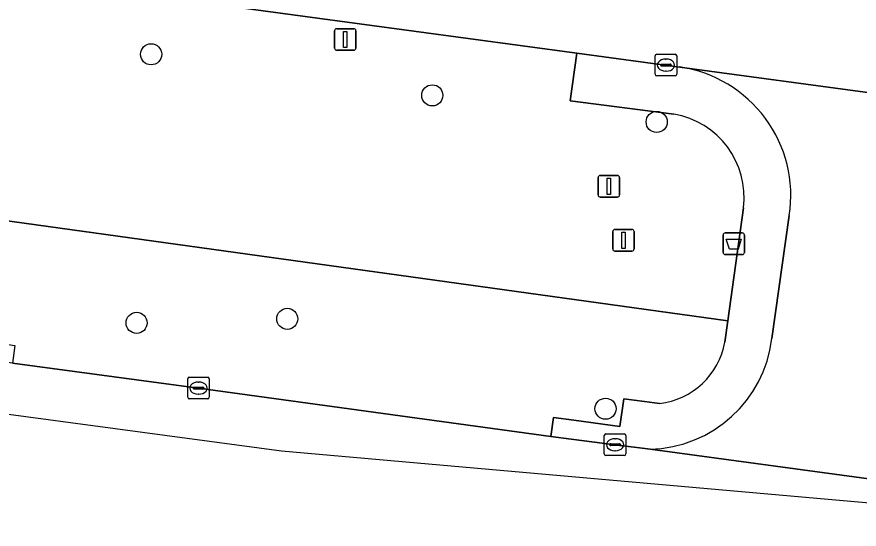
# Model space of a CAD drawing. Extents: x 161692 to 162379, y 380760 to 381678.
# Drawn here: x 162009.98 to 162049.01, y 380779.14 to 380802.88 of the extents above; entities that cross this region are included whole.
import ezdxf

# ---------------------------------------------------------------- set-up
doc = ezdxf.new("R2010")
doc.units = 0
for name, color, linetype in [('IMGEO_Afvalbak', 7, 'Continuous'), ('IMGEO_Berm_groen', 7, 'Continuous'), ('IMGEO_Boom', 7, 'Continuous'), ('IMGEO_Kolk', 7, 'Continuous'), ('IMGEO_Rijbaan_lokaal_gesloten', 7, 'Continuous'), ('IMGEO_Rijbaan_lokaal_open', 7, 'Continuous'), ('IMGEO_Verkeersbordpaal', 7, 'Continuous'), ('IMGEO_Vlaggenmast', 7, 'Continuous'), ('IMGEO_Voetpad_open', 7, 'Continuous')]:
    doc.layers.add(name, color=color, linetype=linetype)

msp = doc.modelspace()

# ---------------------------------------------------------------- linework, layer by layer
at = {"layer": 'IMGEO_Afvalbak'}
for p, q in [((162042.706, 380791.965), (162042.706, 380792.765)), ((162042.706, 380792.765), (162042.706, 380791.965)), ((162042.806, 380792.865), (162043.596, 380792.865)), ((162043.596, 380792.865), (162042.806, 380792.865)), ((162043.696, 380792.765), (162043.696, 380791.965)), ((162043.696, 380791.965), (162043.696, 380792.765)), ((162043.596, 380791.865), (162042.806, 380791.865)), ((162042.806, 380791.865), (162043.596, 380791.865))]:
    msp.add_line(p, q, dxfattribs=at)
msp.add_lwpolyline([(162042.849, 380792.579), (162043.553, 380792.579), (162043.404, 380792.109), (162042.998, 380792.109), (162042.849, 380792.579)], dxfattribs=at)
for centre, start, end in [((162042.806, 380792.765), 90, 180), ((162042.806, 380792.765), 90, 180), ((162043.596, 380792.765), 0, 90), ((162043.596, 380792.765), 360, 90), ((162042.806, 380791.965), 180, 270), ((162042.806, 380791.965), 180, 270), ((162043.596, 380791.965), 270, 0), ((162043.596, 380791.965), 270, 0)]:
    msp.add_arc(centre, 0.1, start, end, dxfattribs=at)
at = {"layer": 'IMGEO_Berm_groen'}
for points in [[(162040.423, 380798.373), (162035.618, 380798.98), (162035.924, 380801.201), (162000.665, 380805.971), (162000.388, 380803.799), (161998.295, 380804.077), (161998.17, 380803.296), (161970.596, 380807.038)], [(162005.619, 380790.206), (162005.959, 380793.923), (162042.929, 380788.793), (162043.649, 380794.03)], [(162042.793, 380787.806), (162042.929, 380788.793), (162005.959, 380793.923), (162005.619, 380790.206)], [(162005.906, 380789.91), (162006.873, 380788.479), (162007.116, 380788.236), (162007.416, 380788.074), (162007.654, 380787.992), (162007.916, 380787.941), (162009.877, 380787.648), (162009.782, 380786.834), (162018.39, 380785.673), (162034.725, 380783.435), (162034.844, 380784.31), (162035.785, 380784.182), (162037.925, 380783.892), (162038.1, 380785.181), (162039.071, 380785.049), (162039.764, 380784.955)]]:
    msp.add_lwpolyline(points, dxfattribs=at)
for centre, radius, start, end in [((162039.768, 380794.517), 3.912, 352.8526, 80.3576), ((162039.338, 380788.442), 3.513, 276.9585, 349.5736)]:
    msp.add_arc(centre, radius, start, end, dxfattribs=at)
at = {"layer": 'IMGEO_Boom'}
for centre in [(162016.199, 380801.145), (162029.229, 380799.24), (162039.631, 380798.01), (162022.508, 380788.886), (162015.525, 380788.697), (162037.26, 380784.718)]:
    msp.add_circle(centre, 0.489, dxfattribs=at)
at = {"layer": 'IMGEO_Kolk'}
for p, q in [((162039.633, 380801.144), (162040.485, 380801.144)), ((162039.558, 380800.218), (162039.558, 380801.07)), ((162039.86, 380800.687), (162040.258, 380800.687)), ((162040.046, 380800.924), (162040.071, 380800.924)), ((162040.559, 380801.07), (162040.559, 380800.218)), ((162039.817, 380800.638), (162039.817, 380800.65)), ((162040.255, 380800.601), (162039.857, 380800.601)), ((162040.069, 380800.364), (162040.044, 380800.364)), ((162040.301, 380800.65), (162040.301, 380800.638)), ((162040.485, 380800.144), (162039.633, 380800.144)), ((162017.894, 380785.248), (162017.894, 380786.1)), ((162017.969, 380786.174), (162018.821, 380786.174)), ((162018.382, 380785.954), (162018.407, 380785.954)), ((162018.895, 380786.1), (162018.895, 380785.248)), ((162018.153, 380785.668), (162018.153, 380785.68)), ((162018.591, 380785.631), (162018.193, 380785.631)), ((162018.196, 380785.717), (162018.594, 380785.717)), ((162018.637, 380785.68), (162018.637, 380785.668)), ((162018.821, 380785.174), (162017.969, 380785.174)), ((162018.405, 380785.394), (162018.38, 380785.394)), ((162037.278, 380783.55), (162038.13, 380783.55)), ((162037.203, 380782.624), (162037.203, 380783.476)), ((162037.691, 380783.33), (162037.716, 380783.33)), ((162038.204, 380783.476), (162038.204, 380782.624)), ((162037.462, 380783.044), (162037.462, 380783.056)), ((162037.9, 380783.007), (162037.502, 380783.007)), ((162037.505, 380783.093), (162037.903, 380783.093)), ((162037.714, 380782.77), (162037.689, 380782.77)), ((162037.946, 380783.056), (162037.946, 380783.044)), ((162038.13, 380782.55), (162037.278, 380782.55))]:
    msp.add_line(p, q, dxfattribs=at)
for points in [[(162039.633, 380801.144), (162040.485, 380801.144)], [(162039.558, 380800.218), (162039.558, 380801.07)], [(162040.559, 380801.07), (162040.559, 380800.218)], [(162040.485, 380800.144), (162039.633, 380800.144)], [(162017.894, 380785.248), (162017.894, 380786.1)], [(162017.969, 380786.174), (162018.821, 380786.174)], [(162018.895, 380786.1), (162018.895, 380785.248)], [(162018.821, 380785.174), (162017.969, 380785.174)], [(162037.278, 380783.55), (162038.13, 380783.55)], [(162037.203, 380782.624), (162037.203, 380783.476)], [(162038.204, 380783.476), (162038.204, 380782.624)], [(162038.13, 380782.55), (162037.278, 380782.55)]]:
    msp.add_lwpolyline(points, dxfattribs=at)
for centre, radius, start, end in [((162039.635, 380801.068), 0.0765, 91.552, 178.448), ((162039.635, 380801.068), 0.0765, 91.552, 178.448), ((162040.483, 380801.068), 0.0765, 1.552, 88.448), ((162040.483, 380801.068), 0.0765, 1.552, 88.448), ((162039.857, 380800.647), 0.0403, 85.8775, 175.7526), ((162040.262, 380800.649), 0.0386, 1.7309, 96.639), ((162039.854, 380800.637), 0.0366, 178.938, 274.7102), ((162040.258, 380800.644), 0.043, 264.8664, 352.4533), ((162039.635, 380800.22), 0.0765, 181.552, 268.448), ((162039.635, 380800.22), 0.0765, 181.552, 268.448), ((162040.483, 380800.22), 0.0765, 271.552, 358.448), ((162040.483, 380800.22), 0.0765, 271.552, 358.448), ((162017.971, 380786.098), 0.0765, 91.552, 178.448), ((162017.971, 380786.098), 0.0765, 91.552, 178.448), ((162018.819, 380786.098), 0.0765, 1.552, 88.448), ((162018.819, 380786.098), 0.0765, 1.552, 88.448), ((162018.193, 380785.677), 0.0403, 85.8775, 175.7526), ((162018.19, 380785.667), 0.0366, 178.938, 274.7102), ((162018.594, 380785.674), 0.043, 264.8664, 352.4533), ((162018.598, 380785.679), 0.0386, 1.7309, 96.639), ((162017.971, 380785.25), 0.0765, 181.552, 268.448), ((162017.971, 380785.25), 0.0765, 181.552, 268.448), ((162018.819, 380785.25), 0.0765, 271.552, 358.448), ((162018.819, 380785.25), 0.0765, 271.552, 358.448), ((162037.28, 380783.474), 0.0765, 91.552, 178.448), ((162037.28, 380783.474), 0.0765, 91.552, 178.448), ((162038.128, 380783.474), 0.0765, 1.552, 88.448), ((162038.128, 380783.474), 0.0765, 1.552, 88.448), ((162037.502, 380783.053), 0.0403, 85.8775, 175.7526), ((162037.499, 380783.043), 0.0366, 178.938, 274.7102), ((162037.903, 380783.05), 0.043, 264.8664, 352.4533), ((162037.907, 380783.055), 0.0386, 1.7309, 96.639), ((162037.28, 380782.626), 0.0765, 181.552, 268.448), ((162037.28, 380782.626), 0.0765, 181.552, 268.448), ((162038.128, 380782.626), 0.0765, 271.552, 358.448), ((162038.128, 380782.626), 0.0765, 271.552, 358.448)]:
    msp.add_arc(centre, radius, start, end, dxfattribs=at)
for centre, major_axis, ratio, start_param, end_param in [((162040.045, 380800.644), (-0.387, 0.002), 0.722429, 4.712389, 7.853982), ((162040.07, 380800.644), (-0.39, 0.002), 0.717154, 1.570796, 4.712389), ((162018.381, 380785.674), (-0.387, 0.002), 0.722429, 4.712389, 7.853982), ((162018.406, 380785.674), (-0.39, 0.002), 0.717154, 1.570796, 4.712389), ((162037.69, 380783.05), (-0.387, 0.002), 0.722429, 4.712389, 7.853982), ((162037.715, 380783.05), (-0.39, 0.002), 0.717154, 1.570796, 4.712389)]:
    msp.add_ellipse(centre, major_axis=major_axis, ratio=ratio, start_param=start_param, end_param=end_param, dxfattribs=at)
at = {"layer": 'IMGEO_Rijbaan_lokaal_gesloten'}
for points in [[(161807.026, 380819.109), (161803.167, 380819.836), (161798.009, 380820.862), (161779.286, 380823.639), (161756.857, 380826.07), (161745.638, 380827.554), (161735.173, 380829.227), (161731.252, 380829.951), (161723.185, 380831.715), (161719.797, 380832.442), (161719.379, 380829.094), (161765.369, 380823.138), (161807.579, 380816.265), (161826.791, 380811.355), (161859.959, 380804.218), (161914.65, 380797.204), (162022.247, 380782.773), (162063.3, 380779.137)], [(161785.735, 380831.837), (161803.94, 380831.083), (161806.77, 380830.885), (161820.431, 380830.418), (161834.49, 380828.566), (161845.222, 380827.099), (161887.661, 380821.279), (161891.404, 380820.778), (161898.822, 380819.796), (161910.997, 380818.145), (161940.127, 380814.227), (161940.415, 380814.186), (161969.449, 380810.213), (161970.442, 380810.065), (161999.463, 380806.128), (162000.665, 380805.971), (162035.924, 380801.201), (162040.702, 380800.555), (162059.025, 380798.069)], [(162055.847, 380780.609), (162039.323, 380782.845), (162037.699, 380783.049), (162035.667, 380783.312), (162034.725, 380783.435), (162018.39, 380785.673), (162009.782, 380786.834), (162007.226, 380787.18), (162000, 380788.148), (161982.699, 380790.464), (161980.517, 380790.791), (161980.175, 380790.815), (161955.234, 380794.192), (161946.543, 380795.38), (161943.996, 380795.73), (161918.776, 380799.132), (161916.171, 380799.476), (161914.571, 380799.711), (161912.13, 380800.044), (161902.44, 380801.366)]]:
    msp.add_lwpolyline(points, dxfattribs=at)
at = {"layer": 'IMGEO_Rijbaan_lokaal_open'}
for points in [[(162059.025, 380798.069), (162040.702, 380800.555)], [(162045.776, 380793.68), (162044.965, 380787.969)], [(162039.323, 380782.845), (162055.847, 380780.609)]]:
    msp.add_lwpolyline(points, dxfattribs=at)
for centre, radius, start, end in [((162039.817, 380794.592), 6.029, 351.303, 81.5544), ((162039.194, 380788.656), 5.812, 271.2754, 353.2153)]:
    msp.add_arc(centre, radius, start, end, dxfattribs=at)
at = {"layer": 'IMGEO_Verkeersbordpaal'}
for p, q in [((162024.801, 380802.332), (162025.591, 380802.332)), ((162025.591, 380802.332), (162024.801, 380802.332)), ((162024.701, 380801.432), (162024.701, 380802.232)), ((162024.701, 380802.232), (162024.701, 380801.432)), ((162025.691, 380802.232), (162025.691, 380801.432)), ((162025.691, 380801.432), (162025.691, 380802.232)), ((162025.591, 380801.332), (162024.801, 380801.332)), ((162024.801, 380801.332), (162025.591, 380801.332))]:
    msp.add_line(p, q, dxfattribs=at)
msp.add_lwpolyline([(162025.121, 380802.207), (162025.271, 380802.207), (162025.271, 380801.457), (162025.121, 380801.457), (162025.121, 380802.207)], dxfattribs=at)
for centre, start, end in [((162024.801, 380802.232), 90, 180), ((162024.801, 380802.232), 90, 180), ((162025.591, 380802.232), 0, 90), ((162025.591, 380802.232), 360, 90), ((162024.801, 380801.432), 180, 270), ((162024.801, 380801.432), 180, 270), ((162025.591, 380801.432), 270, 0), ((162025.591, 380801.432), 270, 0)]:
    msp.add_arc(centre, 0.1, start, end, dxfattribs=at)
at = {"layer": 'IMGEO_Vlaggenmast'}
for p, q in [((162036.917, 380794.629), (162036.917, 380795.429)), ((162036.917, 380795.429), (162036.917, 380794.629)), ((162037.017, 380795.529), (162037.807, 380795.529)), ((162037.807, 380795.529), (162037.017, 380795.529)), ((162037.907, 380795.429), (162037.907, 380794.629)), ((162037.907, 380794.629), (162037.907, 380795.429)), ((162037.807, 380794.529), (162037.017, 380794.529)), ((162037.017, 380794.529), (162037.807, 380794.529)), ((162037.594, 380792.125), (162037.594, 380792.925)), ((162037.594, 380792.925), (162037.594, 380792.125)), ((162037.694, 380793.025), (162038.484, 380793.025)), ((162038.484, 380793.025), (162037.694, 380793.025)), ((162038.584, 380792.925), (162038.584, 380792.125)), ((162038.584, 380792.125), (162038.584, 380792.925)), ((162038.484, 380792.025), (162037.694, 380792.025)), ((162037.694, 380792.025), (162038.484, 380792.025))]:
    msp.add_line(p, q, dxfattribs=at)
for points in [[(162037.337, 380795.404), (162037.487, 380795.404), (162037.487, 380794.654), (162037.337, 380794.654), (162037.337, 380795.404)], [(162038.014, 380792.9), (162038.164, 380792.9), (162038.164, 380792.15), (162038.014, 380792.15), (162038.014, 380792.9)]]:
    msp.add_lwpolyline(points, dxfattribs=at)
for centre, start, end in [((162037.017, 380795.429), 90, 180), ((162037.017, 380795.429), 90, 180), ((162037.807, 380795.429), 0, 90), ((162037.807, 380795.429), 360, 90), ((162037.017, 380794.629), 180, 270), ((162037.017, 380794.629), 180, 270), ((162037.807, 380794.629), 270, 0), ((162037.807, 380794.629), 270, 0), ((162037.694, 380792.925), 90, 180), ((162037.694, 380792.925), 90, 180), ((162038.484, 380792.925), 0, 90), ((162038.484, 380792.925), 360, 90), ((162037.694, 380792.125), 180, 270), ((162037.694, 380792.125), 180, 270), ((162038.484, 380792.125), 270, 0), ((162038.484, 380792.125), 270, 0)]:
    msp.add_arc(centre, 0.1, start, end, dxfattribs=at)
at = {"layer": 'IMGEO_Voetpad_open'}
for points in [[(162040.702, 380800.555), (162035.924, 380801.201), (162035.618, 380798.98), (162040.423, 380798.373)], [(162043.649, 380794.03), (162042.929, 380788.793), (162042.793, 380787.806)], [(162044.965, 380787.969), (162045.776, 380793.68)], [(162039.764, 380784.955), (162039.071, 380785.049), (162038.1, 380785.181), (162037.925, 380783.892), (162035.785, 380784.182), (162034.844, 380784.31), (162034.725, 380783.435), (162035.667, 380783.312), (162037.699, 380783.049), (162039.323, 380782.845)]]:
    msp.add_lwpolyline(points, dxfattribs=at)
for centre, radius, start, end in [((162039.817, 380794.592), 6.029, 351.303, 81.5544), ((162039.768, 380794.517), 3.912, 352.8526, 80.3576), ((162039.194, 380788.656), 5.812, 271.2754, 353.2153), ((162039.338, 380788.442), 3.513, 276.9585, 349.5736)]:
    msp.add_arc(centre, radius, start, end, dxfattribs=at)

doc.saveas('drawing.dxf')
